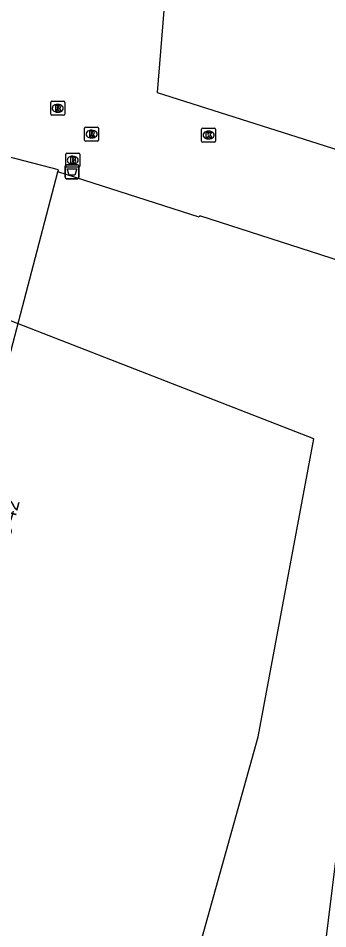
# Model space of a CAD drawing. Extents: x 161087 to 161922, y 382574 to 383873.
# Drawn here: x 161188.5 to 161210.8, y 383414.3 to 383479.6 of the extents above; entities that cross this region are included whole.
import ezdxf

# ---------------------------------------------------------------- set-up
doc = ezdxf.new("R2010")
doc.units = 0
for name, color, linetype in [('IMGEO_Afvalbak', 7, 'Continuous'), ('IMGEO_Brandkraan', 7, 'Continuous'), ('IMGEO_Kolk', 7, 'Continuous'), ('IMGEO_Pand', 7, 'Continuous'), ('IMGEO_Pand_nummerreeks', 7, 'Continuous'), ('IMGEO_Pand_overbouw', 7, 'Continuous'), ('IMGEO_Rioolput', 7, 'Continuous'), ('IMGEO_Voetgangersgebied_open', 7, 'Continuous')]:
    doc.layers.add(name, color=color, linetype=linetype)

msp = doc.modelspace()

# ---------------------------------------------------------------- linework, layer by layer
at = {"layer": 'IMGEO_Afvalbak'}
for p, q in [((161191.89, 383468.218), (161191.89, 383469.018)), ((161191.89, 383469.018), (161191.89, 383468.218)), ((161191.99, 383469.118), (161192.78, 383469.118)), ((161192.78, 383469.118), (161191.99, 383469.118)), ((161192.88, 383469.018), (161192.88, 383468.218)), ((161192.88, 383468.218), (161192.88, 383469.018)), ((161192.78, 383468.118), (161191.99, 383468.118)), ((161191.99, 383468.118), (161192.78, 383468.118))]:
    msp.add_line(p, q, dxfattribs=at)
msp.add_lwpolyline([(161192.033, 383468.832), (161192.737, 383468.832), (161192.588, 383468.362), (161192.182, 383468.362), (161192.033, 383468.832)], dxfattribs=at)
for centre, start, end in [((161191.99, 383469.018), 90, 180), ((161191.99, 383469.018), 90, 180), ((161192.78, 383469.018), 0, 90), ((161192.78, 383469.018), 360, 90), ((161191.99, 383468.218), 180, 270), ((161191.99, 383468.218), 180, 270), ((161192.78, 383468.218), 270, 0), ((161192.78, 383468.218), 270, 0)]:
    msp.add_arc(centre, 0.1, start, end, dxfattribs=at)
at = {"layer": 'IMGEO_Brandkraan'}
for p, q in [((161192.02, 383469.952), (161192.872, 383469.952)), ((161191.945, 383469.026), (161191.945, 383469.878)), ((161192.433, 383469.732), (161192.458, 383469.732)), ((161192.946, 383469.878), (161192.946, 383469.026)), ((161192.872, 383468.952), (161192.02, 383468.952)), ((161192.456, 383469.172), (161192.431, 383469.172))]:
    msp.add_line(p, q, dxfattribs=at)
for points in [[(161192.02, 383469.952), (161192.872, 383469.952)], [(161191.945, 383469.026), (161191.945, 383469.878)], [(161192.293, 383469.652), (161192.293, 383469.252), (161192.506, 383469.252)], [(161192.524, 383469.652), (161192.293, 383469.652)], [(161192.472, 383469.571), (161192.418, 383469.571), (161192.418, 383469.495)], [(161192.418, 383469.495), (161192.471, 383469.495)], [(161192.48, 383469.419), (161192.418, 383469.419), (161192.418, 383469.338)], [(161192.418, 383469.338), (161192.48, 383469.338)], [(161192.946, 383469.878), (161192.946, 383469.026)], [(161192.872, 383468.952), (161192.02, 383468.952)]]:
    msp.add_lwpolyline(points, dxfattribs=at)
for centre, radius, start, end in [((161192.022, 383469.876), 0.0765, 91.55205, 178.44795), ((161192.022, 383469.876), 0.0765, 91.55205, 178.44795), ((161192.87, 383469.876), 0.0765, 1.55205, 88.44795), ((161192.87, 383469.876), 0.0765, 1.55205, 88.44795), ((161192.473, 383469.533), 0.0379, 267.82845, 90.93552), ((161192.481, 383469.378), 0.0404, 269.87594, 90.50774), ((161192.512, 383469.503), 0.251, 268.66757, 293.53466), ((161192.528, 383469.507), 0.145, 59.4692, 91.53667), ((161192.553, 383469.554), 0.0922, 285.51372, 58.15012), ((161192.558, 383469.362), 0.105, 301.31148, 78.98903), ((161192.022, 383469.028), 0.0765, 181.55205, 268.44795), ((161192.022, 383469.028), 0.0765, 181.55205, 268.44795), ((161192.87, 383469.028), 0.0765, 271.55205, 358.44795), ((161192.87, 383469.028), 0.0765, 271.55205, 358.44795)]:
    msp.add_arc(centre, radius, start, end, dxfattribs=at)
for centre, major_axis, ratio, start_param, end_param in [((161192.432, 383469.452), (-0.387, 0.002), 0.722429, 4.712389, 7.853982), ((161192.457, 383469.452), (-0.39, 0.002), 0.717154, 1.570796, 4.712389)]:
    msp.add_ellipse(centre, major_axis=major_axis, ratio=ratio, start_param=start_param, end_param=end_param, dxfattribs=at)
at = {"layer": 'IMGEO_Kolk'}
for p, q in [((161201.709, 383470.822), (161201.709, 383471.674)), ((161201.784, 383471.748), (161202.636, 383471.748)), ((161202.197, 383471.528), (161202.222, 383471.528)), ((161202.71, 383471.674), (161202.71, 383470.822)), ((161202.636, 383470.748), (161201.784, 383470.748)), ((161202.22, 383470.968), (161202.195, 383470.968))]:
    msp.add_line(p, q, dxfattribs=at)
for points in [[(161201.709, 383470.822), (161201.709, 383471.674)], [(161201.784, 383471.748), (161202.636, 383471.748)], [(161202.03, 383471.448), (161202.153, 383471.448), (161202.153, 383471.297), (161202.283, 383471.448), (161202.447, 383471.448), (161202.301, 383471.297), (161202.454, 383471.048), (161202.302, 383471.048), (161202.217, 383471.212), (161202.153, 383471.145), (161202.153, 383471.048), (161202.03, 383471.048), (161202.03, 383471.448)], [(161202.71, 383471.674), (161202.71, 383470.822)], [(161202.636, 383470.748), (161201.784, 383470.748)]]:
    msp.add_lwpolyline(points, dxfattribs=at)
for centre, start, end in [((161201.786, 383471.672), 91.55205, 178.44795), ((161201.786, 383471.672), 91.55205, 178.44795), ((161202.634, 383471.672), 1.55205, 88.44795), ((161202.634, 383471.672), 1.55205, 88.44795), ((161201.786, 383470.824), 181.55205, 268.44795), ((161201.786, 383470.824), 181.55205, 268.44795), ((161202.634, 383470.824), 271.55205, 358.44795), ((161202.634, 383470.824), 271.55205, 358.44795)]:
    msp.add_arc(centre, 0.0765, start, end, dxfattribs=at)
for centre, major_axis, ratio, start_param, end_param in [((161202.196, 383471.248), (-0.387, 0.002), 0.722429, 4.712389, 7.853982), ((161202.221, 383471.248), (-0.39, 0.002), 0.717154, 1.570796, 4.712389)]:
    msp.add_ellipse(centre, major_axis=major_axis, ratio=ratio, start_param=start_param, end_param=end_param, dxfattribs=at)
at = {"layer": 'IMGEO_Pand'}
for points in [[(161198.85, 383489.324), (161199.46, 383486.099), (161198.521, 383474.298), (161213.08, 383469.692), (161213.064, 383469.644), (161214.261, 383469.242)], [(161190.477, 383351.704), (161179.021, 383343.554), (161171.159, 383353.793), (161169.837, 383356.018), (161168.737, 383358.257), (161167.679, 383361.087), (161167.021, 383363.539), (161166.588, 383366.045), (161166.359, 383369.079), (161166.413, 383371.664), (161166.697, 383374.139), (161167.358, 383377.079), (161191.383, 383468.603)], [(161213.926, 383461.478), (161201.577, 383465.452), (161201.539, 383465.355), (161191.383, 383468.603)], [(161209.991, 383408.128), (161214.803, 383447.013), (161214.008, 383460.138)]]:
    msp.add_lwpolyline(points, dxfattribs=at)
at = {"layer": 'IMGEO_Pand_overbouw'}
msp.add_lwpolyline([(161174.287, 383463.223), (161150.915, 383375.897), (161150.064, 383375.038), (161150.277, 383374.827), (161148.754, 383373.283), (161148.541, 383373.468), (161143.531, 383368.358), (161143.737, 383368.152), (161142.423, 383366.805), (161143.692, 383365.304), (161184.657, 383352.618), (161205.761, 383428.05), (161209.779, 383449.442)], close=True, dxfattribs=at)
at = {"layer": 'IMGEO_Rioolput'}
for p, q in [((161190.866, 383472.744), (161190.866, 383473.596)), ((161190.941, 383473.67), (161191.793, 383473.67)), ((161191.354, 383473.45), (161191.379, 383473.45)), ((161191.867, 383473.596), (161191.867, 383472.744)), ((161191.793, 383472.67), (161190.941, 383472.67)), ((161191.377, 383472.89), (161191.352, 383472.89)), ((161193.302, 383470.892), (161193.302, 383471.744)), ((161193.377, 383471.818), (161194.229, 383471.818)), ((161193.79, 383471.598), (161193.815, 383471.598)), ((161194.303, 383471.744), (161194.303, 383470.892)), ((161194.229, 383470.818), (161193.377, 383470.818)), ((161193.813, 383471.038), (161193.788, 383471.038))]:
    msp.add_line(p, q, dxfattribs=at)
for points in [[(161190.866, 383472.744), (161190.866, 383473.596)], [(161190.941, 383473.67), (161191.793, 383473.67)], [(161191.455, 383473.368), (161191.203, 383473.37), (161191.203, 383472.97)], [(161191.381, 383473.289), (161191.327, 383473.289), (161191.327, 383473.208)], [(161191.327, 383473.208), (161191.379, 383473.208)], [(161191.867, 383473.596), (161191.867, 383472.744)], [(161191.793, 383472.67), (161190.941, 383472.67)], [(161191.203, 383472.97), (161191.327, 383472.97), (161191.327, 383473.132), (161191.338, 383473.132)], [(161191.385, 383473.103), (161191.456, 383472.97), (161191.596, 383472.97), (161191.531, 383473.096)], [(161193.302, 383470.892), (161193.302, 383471.744)], [(161193.377, 383471.818), (161194.229, 383471.818)], [(161193.891, 383471.516), (161193.639, 383471.518), (161193.639, 383471.118)], [(161193.639, 383471.118), (161193.763, 383471.118), (161193.763, 383471.28), (161193.774, 383471.28)], [(161193.817, 383471.437), (161193.763, 383471.437), (161193.763, 383471.356)], [(161193.763, 383471.356), (161193.815, 383471.356)], [(161193.821, 383471.251), (161193.892, 383471.118), (161194.032, 383471.118), (161193.967, 383471.244)], [(161194.303, 383471.744), (161194.303, 383470.892)], [(161194.229, 383470.818), (161193.377, 383470.818)]]:
    msp.add_lwpolyline(points, dxfattribs=at)
for centre, radius, start, end in [((161190.943, 383473.594), 0.0765, 91.55205, 178.44795), ((161190.943, 383473.594), 0.0765, 91.55205, 178.44795), ((161191.363, 383473.397), 0.19, 274.7715, 282.96867), ((161191.387, 383473.193), 0.0964, 77.00612, 93.18647), ((161191.401, 383473.25), 0.0378, 276.66336, 79.67722), ((161191.454, 383473.258), 0.109, 350.36119, 89.41601), ((161191.452, 383473.258), 0.112, 277.58423, 350.98172), ((161191.791, 383473.594), 0.0765, 1.55205, 88.44795), ((161191.791, 383473.594), 0.0765, 1.55205, 88.44795), ((161190.943, 383472.746), 0.0765, 181.55205, 268.44795), ((161190.943, 383472.746), 0.0765, 181.55205, 268.44795), ((161191.337, 383473.079), 0.0533, 26.02933, 88.69889), ((161191.436, 383473.043), 0.108, 29.51342, 73.79051), ((161191.791, 383472.746), 0.0765, 271.55205, 358.44795), ((161191.791, 383472.746), 0.0765, 271.55205, 358.44795), ((161193.379, 383471.742), 0.0765, 91.55205, 178.44795), ((161193.379, 383471.742), 0.0765, 91.55205, 178.44795), ((161193.773, 383471.227), 0.0533, 26.02933, 88.69889), ((161193.799, 383471.545), 0.19, 274.7715, 282.96867), ((161193.823, 383471.341), 0.0964, 77.00612, 93.18647), ((161193.837, 383471.398), 0.0378, 276.66336, 79.67722), ((161193.89, 383471.406), 0.109, 350.36119, 89.41601), ((161193.888, 383471.406), 0.112, 277.58423, 350.98172), ((161193.872, 383471.191), 0.108, 29.51342, 73.79051), ((161194.227, 383471.742), 0.0765, 1.55205, 88.44795), ((161194.227, 383471.742), 0.0765, 1.55205, 88.44795), ((161193.379, 383470.894), 0.0765, 181.55205, 268.44795), ((161193.379, 383470.894), 0.0765, 181.55205, 268.44795), ((161194.227, 383470.894), 0.0765, 271.55205, 358.44795), ((161194.227, 383470.894), 0.0765, 271.55205, 358.44795)]:
    msp.add_arc(centre, radius, start, end, dxfattribs=at)
for centre, major_axis, ratio, start_param, end_param in [((161191.353, 383473.17), (-0.387, 0.002), 0.722429, 4.712389, 7.853982), ((161191.378, 383473.17), (-0.39, 0.002), 0.717154, 1.570796, 4.712389), ((161193.789, 383471.318), (-0.387, 0.002), 0.722429, 4.712389, 7.853982), ((161193.814, 383471.318), (-0.39, 0.002), 0.717154, 1.570796, 4.712389)]:
    msp.add_ellipse(centre, major_axis=major_axis, ratio=ratio, start_param=start_param, end_param=end_param, dxfattribs=at)
at = {"layer": 'IMGEO_Voetgangersgebied_open'}
msp.add_lwpolyline([(161191.383, 383468.603), (161191.421, 383468.749), (161181.633, 383471.296), (161181.601, 383471.172), (161176.207, 383472.577)], dxfattribs=at)

# ---------------------------------------------------------------- texts
at = {"layer": 'IMGEO_Pand_nummerreeks'}
msp.add_text('18-42', height=1, rotation=74.82007, dxfattribs=at).set_placement((161187.752, 383441.639))

doc.saveas('drawing.dxf')
